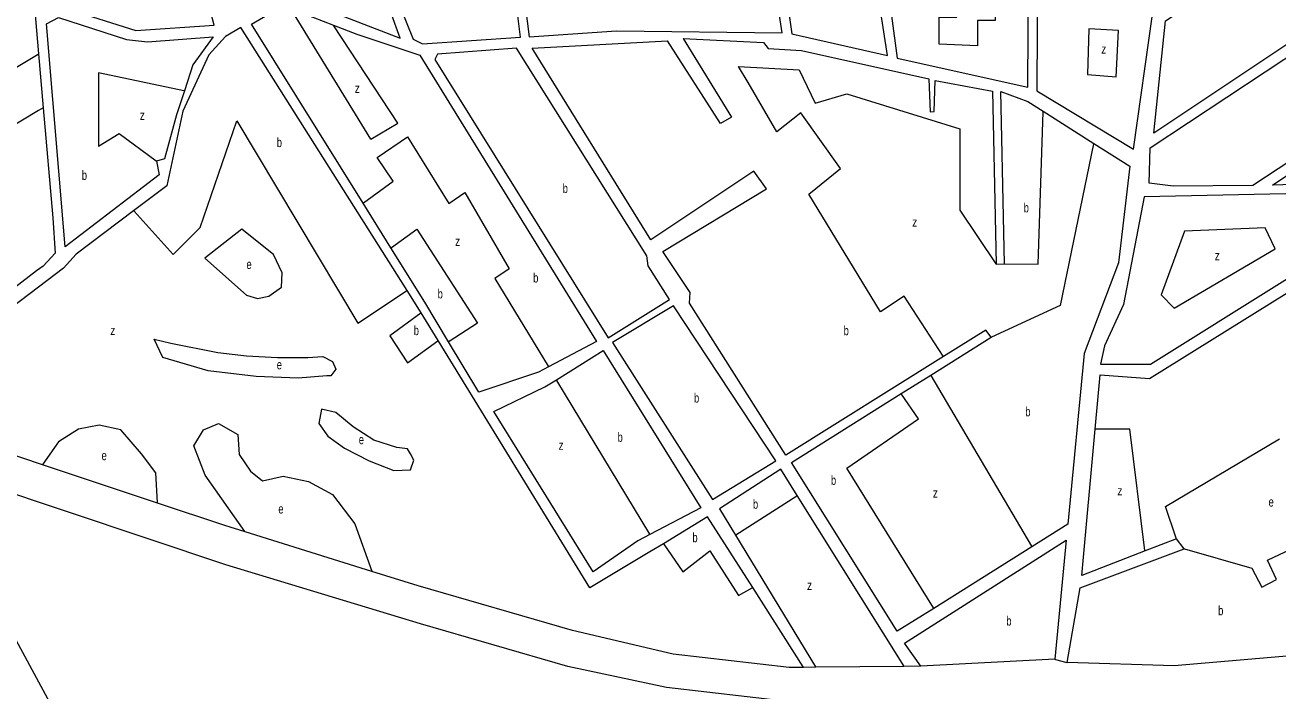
# Model space of a CAD drawing. Extents: x 639657 to 671642, y 222838 to 252123.
# Drawn here: x 644577 to 645919, y 228330 to 229043 of the extents above; entities that cross this region are included whole.
import ezdxf

# ---------------------------------------------------------------- set-up
doc = ezdxf.new("R2010")
doc.units = 0
doc.header["$LTSCALE"] = 4
doc.layers.add('1', color=7, linetype='Continuous', lineweight=13)
doc.layers.add('21', color=7, linetype='Continuous', lineweight=13)
doc.layers.add('7', color=7, linetype='Continuous')

msp = doc.modelspace()

# ---------------------------------------------------------------- linework, layer by layer
at = {"layer": '1'}
msp.add_line((645133.99, 228655.28), (645146.173, 228662.899), dxfattribs=at)
for points in [[(644607.311, 229148.334), (644603.15, 229066.43), (644695.8, 229037.05), (644779.71, 229042.6), (644760.621, 229115.897), (644714.96, 229291.223), (644686.193, 229401.682)], [(645686.37, 229321.788), (645667.46, 229175), (645661.48, 229107.38), (645660.49, 228972.33), (645764.24, 228909.92)], [(645764.24, 228909.92), (645784.42, 229054.1), (645788.39, 229126.63), (645778.54, 229189.68), (645735.159, 229320.305)], [(645651.18, 228976.26), (645652.27, 229157.55), (645670.27, 229305.55), (645610.83, 229286.53), (645508.37, 229269.83), (645506.86, 229256.91), (645466.45, 229257.54), (645429.875, 229267.228)], [(645417.707, 229270.451), (645362.4, 229285.1), (645398.15, 229033.46), (645500.62, 229010.17), (645477.76, 229157.96)], [(645195.496, 229268.245), (645123.78, 229249.84), (645042.8, 229208.1), (644998.96, 229180.15), (644951.63, 229153.81), (644946.15, 229143.88), (644992.79, 229027.6), (645002.78, 229022.65)], [(644453.1, 229122.94), (644575.66, 229212.63), (644585.93, 229195.55), (644596.27, 229151.19), (644588.51, 229049.53), (644591.752, 229012.114), (644596.754, 228954.38), (644606.97, 228836.47)], [(645002.78, 229022.65), (645107.78, 229029.73), (645091.91, 229155.69), (645101.11, 229156.67), (645117.02, 229030.35), (645210.49, 229036.65), (645387.82, 229034.37), (645372.834, 229132.348), (645360.686, 229211.768)], [(645491.436, 229154.274), (645510.98, 229007.54), (645651.18, 228976.26)], [(644939.305, 228852.056), (644819.64, 229043.85), (644847.17, 229060.01), (644863.665, 229057.323)], [(644863.665, 229057.323), (644874.49, 229055.56), (644907.719, 229042.656)], [(644620.26, 228805.47), (644600.16, 229044.06), (644612.98, 229051.06), (644686.03, 229027.29), (644708.39, 229024.72), (644778.77, 229030.14), (644756.96, 229000.07), (644747.885, 228972.332)], [(644907.719, 229042.656), (644932.61, 229032.99), (645000.068, 229010.561)], [(644986.313, 228758.721), (644808.51, 229040.09), (644791.86, 229030.69), (644774.03, 229010.98), (644746.31, 228950.79), (644729.11, 228870.53), (644693.579, 228843.877)], [(645282.115, 229028.587), (645333.832, 228944.269), (645321.895, 228937.444), (645265.261, 229025.975)], [(645282.115, 229028.587), (645368.01, 229024.15), (645372.84, 229017.78), (645408.55, 229015.56), (645545.09, 228985.3), (645546.53, 228950.06), (645550.83, 228950.13), (645551.78, 228983.47), (645613.22, 228971.99), (645617.17, 228786.68), (645625.97, 228787.25)], [(645247.402, 228812.691), (645120.33, 229018.19), (645265.261, 229025.975)], [(645000.068, 229010.561), (645189.23, 228704.01), (645137.822, 228676.952)], [(644747.885, 228972.332), (644739.48, 228946.64), (644726.44, 228899.71), (644718.09, 228897.26)], [(645625.97, 228787.25), (645622.03, 228971.71), (645651, 228960.99), (645667.441, 228950.543), (645721.595, 228916.132)], [(645721.595, 228916.132), (645760.25, 228891.57), (645748, 228788.36), (645711.17, 228690.98), (645693.827, 228508.411)], [(644718.09, 228897.26), (644721.04, 228882.47), (644620.26, 228805.47)], [(645260.191, 228800.416), (645371.349, 228867.494), (645357.707, 228886.262), (645247.402, 228812.691)], [(645722.989, 228609.997), (645728.31, 228668.46), (645781.24, 228664.37), (646089.41, 228856), (646131.94, 228792.17), (646172.35, 228816.9), (646245.85, 228699.58), (646196.98, 228666.76), (646155.23, 228734.91), (646147.34, 228731.13), (646188.91, 228661.03), (646058.47, 228571.62), (646049.55, 228552.55)], [(644693.579, 228843.877), (644631.94, 228797.64), (644618.57, 228782.69), (644463.44, 228665.22), (644438.772, 228642.636), (644433.772, 228638.058)], [(645030.736, 228703.781), (645005.42, 228746.09), (644969.017, 228804.435), (644939.305, 228852.056)], [(644606.97, 228836.47), (644609.59, 228798.71), (644596.64, 228784.63), (644589.39, 228779.62), (644434.07, 228659.83), (644400.702, 228715.39)], [(645391.78, 228582.12), (645288.67, 228744.99), (645289.33, 228756.62), (645260.191, 228800.416)], [(645001.457, 228734.667), (644999.59, 228737.71), (644986.313, 228758.721)], [(645260.884, 228487.514), (645246.36, 228478.63), (645182.13, 228440.21), (645019.708, 228704.922), (645001.457, 228734.667)], [(645611.6, 228708.51), (645605.89, 228716.16), (645560.695, 228687.866), (645391.78, 228582.12)], [(645550.197, 228418.26), (645511.02, 228393.67), (645397.92, 228574.47), (645515.427, 228648.181), (645546.996, 228667.985), (645611.6, 228708.51)], [(645137.822, 228676.952), (645127.14, 228671.33), (645063.15, 228649.61), (645030.736, 228703.781)], [(645146.173, 228662.899), (645196.27, 228694.23), (645300.78, 228525.78), (645246.295, 228497.167)], [(645246.295, 228497.167), (645233.6, 228490.5), (645185.46, 228457.43), (645079.19, 228629.06), (645133.99, 228655.28)], [(644596.06, 228571.97), (644550.39, 228587.2), (644433.772, 228638.058), (644417.714, 228645.061), (644410.317, 228648.287)], [(645536.677, 228319.882), (645393.717, 228318.451), (645264.282, 228333.392), (645158.577, 228356.028), (645000.544, 228401.544), (644792.228, 228465.027), (644537.221, 228550.069), (644403.905, 228610.714), (644391.528, 228616.344)], [(644403.905, 228610.714), (644386.63, 228594.9), (644386.71, 228587.39), (644394.76, 228577.6), (644545.45, 228424.74), (644635.33, 228258.78), (644684.63, 228165.99), (644867.14, 227999.06), (644917.17, 227950.35), (644987.48, 227984.92), (644990.94, 227972.96), (645000.31, 227952.42), (645007.09, 227945.89), (645060.82, 227937.21), (645068.345, 227934.874)], [(645776.537, 228479.742), (645708.74, 228453.47), (645722.989, 228609.997)], [(644812.943, 228500.106), (644791.031, 228506.949), (644719.15, 228530.921), (644596.06, 228571.97)], [(645404.05, 228539.03), (645386.45, 228567.19), (645320.863, 228524.909), (645337.946, 228496.777)], [(645518.408, 228356.062), (645518.095, 228356.562), (645404.05, 228539.03)], [(645356.389, 228440.536), (645308.073, 228516.378), (645260.884, 228487.514)], [(645693.827, 228508.411), (645655.408, 228484.297), (645550.197, 228418.26)], [(645410.891, 228354.985), (645395.627, 228354.832), (645271.117, 228369.205), (645163.366, 228394.357), (644998.15, 228442.268), (644948.641, 228457.729), (644812.943, 228500.106)], [(645337.946, 228496.777), (645423.665, 228355.616), (645423.969, 228355.116)], [(645693.14, 228360.28), (645707.03, 228440.1), (645818.26, 228482.13), (645810.13, 228492.76), (645776.537, 228479.742)], [(645536.313, 228356.241), (645518.962, 228381.04), (645692.205, 228491.337)], [(645692.205, 228491.337), (645680.079, 228363.681), (645536.313, 228356.241)], [(645410.891, 228354.985), (645410.572, 228355.485), (645356.389, 228440.536)], [(645977.663, 228371.586), (645969.9, 228370.78), (645807.72, 228356.54), (645693.14, 228360.28)], [(645680.079, 228363.681), (645680.579, 228363.551), (645692.64, 228360.41), (645693.14, 228360.28)], [(645536.313, 228356.241), (645535.813, 228356.236), (645518.408, 228356.062), (645423.969, 228355.116), (645410.891, 228354.985)]]:
    msp.add_lwpolyline(points, dxfattribs=at)
for points in [[(646062.21, 229111.67), (645786.09, 228927.04), (645798.5, 229047.45), (646013.47, 229188.29)], [(644978.92, 229028.88), (644940.66, 229134.59), (644915.39, 229107.93), (644869.82, 229071.4)], [(646121.27, 229022.09), (645891.89, 228871.11), (645806.59, 228870.17), (645780.97, 228873.41), (645781.84, 228911.49), (646069.26, 229101.46)], [(645201.63, 228707.86), (645267.33, 228748.94), (645244.37, 228785.14), (645242.9, 228795.87), (645103.57, 229018.13), (645018.79, 229011.59), (645016.09, 229005.95)], [(646180.06, 228935.94), (646089.7, 228877.08), (645912.94, 228871.45), (646127.41, 229014.66)], [(645775.62, 228858.92), (645753.48, 228743.71), (645733.16, 228699.29), (645728.98, 228679.65), (645782.27, 228679.66), (646064.48, 228856.03), (646061.97, 228864.81)], [(645313.3, 228534.8), (645381.13, 228576.35), (645271.52, 228742.35), (645206.23, 228702.78)]]:
    msp.add_lwpolyline(points, close=True, dxfattribs=at)
at = {"layer": '21'}
msp.add_line((644947.404, 228920.727), (644863.665, 229057.323), dxfattribs=at)
for points in [[(645545.963, 229202.722), (645614.175, 229204.79), (645614.175, 229180.904), (645638.049, 229180.904), (645638.049, 229150.195), (645603.943, 229150.195), (645602.238, 229124.603), (645619.291, 229122.897), (645615.88, 229047.829), (645597.122, 229047.829), (645597.122, 229020.531), (645556.195, 229022.237), (645556.195, 229051.241), (645574.953, 229051.241), (645578.364, 229165.55), (645545.963, 229165.55)], [(645716.216, 229038.656), (645714.782, 228989.852), (645745.766, 228987.372), (645748.244, 229036.969)], [(644769.944, 228793.267), (644814.391, 228753.53), (644826.328, 228750.118), (644838.265, 228752.677), (644851.907, 228762.06), (644852.76, 228777.415), (644843.381, 228797.035), (644818.654, 228816.655), (644809.275, 228824.333)], [(645807.736, 228739.826), (645915.927, 228803.07), (645905.139, 228825.855), (645818.838, 228822.258), (645793.666, 228753.902)], [(644900.503, 228667.372), (644869.813, 228664.812), (644824.622, 228666.519), (644773.463, 228672.49), (644724.862, 228686.992), (644715.483, 228706.612), (644733.389, 228702.347), (644783.695, 228692.11), (644814.391, 228688.698), (644847.644, 228686.992), (644880.045, 228686.992), (644896.245, 228687.845), (644906.477, 228682.727), (644909.888, 228674.196), (644904.772, 228667.372)], [(644986.626, 228588.891), (644975.542, 228590.597), (644950.815, 228598.275), (644928.646, 228612.776), (644909.888, 228628.131), (644894.54, 228631.543), (644891.982, 228616.189), (644901.361, 228602.54), (644919.267, 228589.744), (644945.699, 228576.095), (644972.131, 228565.859), (644990.037, 228566.712), (644993.447, 228576.948), (644990.037, 228583.773)]]:
    msp.add_lwpolyline(points, close=True, dxfattribs=at)
for points in [[(644947.404, 228920.727), (644976.394, 228937.788), (644908.046, 229042.156), (644907.719, 229042.656)], [(644399.07, 228822.62), (644399.57, 228822.522), (644451.158, 228812.387), (644454.569, 228855.039), (644440.926, 228921.577), (644591.252, 229011.814), (644591.752, 229012.114)], [(644747.885, 228972.332), (644747.385, 228972.436), (644655.795, 228991.527), (644655.795, 228913.047), (644677.963, 228926.695), (644717.59, 228897.627), (644718.09, 228897.26)], [(645560.695, 228687.866), (645560.371, 228688.366), (645518.678, 228752.673), (645493.099, 228735.612), (645416.36, 228861.864), (645450.466, 228889.161), (645407.833, 228948.875), (645382.254, 228928.401), (645351.558, 228981.291), (645341.327, 228998.352), (645406.128, 228994.939), (645423.181, 228959.111), (645457.287, 228969.348), (645578.364, 228931.814), (645578.364, 228844.802), (645616.836, 228787.18), (645617.17, 228786.68)], [(644596.754, 228954.38), (644591.754, 228951.379), (644536.423, 228918.165), (644548.36, 228832.86), (644401.202, 228715.788), (644400.702, 228715.39)], [(645625.97, 228787.25), (645626.47, 228787.244), (645661.924, 228786.795), (645667.424, 228950.043), (645667.441, 228950.543)], [(644693.579, 228843.877), (644694.031, 228843.377), (644735.944, 228797.032), (644764.934, 228826.035), (644804.156, 228940.344), (644933.759, 228723.669), (644985.813, 228758.388), (644986.313, 228758.721)], [(644939.305, 228852.056), (644939.805, 228852.423), (644971.276, 228875.512), (644954.223, 228901.104), (644986.623, 228923.283), (645030.961, 228851.627), (645048.014, 228863.57), (645095.763, 228781.677), (645080.415, 228771.44), (645137.518, 228677.452), (645137.822, 228676.952)], [(645721.595, 228916.132), (645721.492, 228915.632), (645685.798, 228742.436), (645612.1, 228708.739), (645611.6, 228708.51)], [(644969.017, 228804.435), (644969.517, 228804.792), (644996.855, 228824.329), (645061.657, 228723.669), (645031.236, 228704.103), (645030.736, 228703.781)], [(645001.457, 228734.667), (645000.957, 228734.3), (644967.865, 228710.02), (644986.623, 228681.017), (645019.208, 228704.561), (645019.708, 228704.922)], [(645546.996, 228667.985), (645547.291, 228667.485), (645655.113, 228484.797), (645655.408, 228484.297)], [(645146.173, 228662.899), (645146.475, 228662.399), (645245.993, 228497.667), (645246.295, 228497.167)], [(645550.197, 228418.26), (645549.888, 228418.76), (645457.287, 228568.414), (645534.026, 228621.303), (645515.773, 228647.681), (645515.427, 228648.181)], [(644719.15, 228530.921), (644719.12, 228531.42), (644717.188, 228563.299), (644701.84, 228583.773), (644679.672, 228609.364), (644656.65, 228614.482), (644634.481, 228610.217), (644613.165, 228596.568), (644596.408, 228572.47), (644596.06, 228571.97)], [(644812.943, 228500.106), (644812.589, 228500.606), (644770.053, 228560.74), (644758.115, 228592.303), (644768.347, 228609.364), (644784.548, 228616.189), (644805.011, 228604.246), (644806.717, 228582.92), (644818.654, 228565.006), (644831.444, 228554.769), (644853.612, 228559.887), (644880.897, 228553.916), (644906.477, 228540.267), (644930.351, 228508.704), (644948.462, 228458.229), (644948.641, 228457.729)], [(645776.537, 228479.742), (645776.474, 228480.242), (645760.105, 228609.997), (645723.488, 228609.997), (645722.989, 228609.997)], [(645810.13, 228492.76), (645809.961, 228493.26), (645798.461, 228527.251), (645920.442, 228599.647)], [(645337.946, 228496.777), (645338.446, 228497.097), (645403.55, 228538.71), (645404.05, 228539.03)], [(645818.26, 228482.13), (645818.76, 228481.986), (645890.756, 228461.294), (645901.543, 228440.907), (645917.126, 228449.302), (645907.537, 228469.689), (645932.708, 228481.681), (645938.701, 228461.294), (645960.276, 228468.489), (645972.263, 228440.907), (646009.42, 228494.872), (646022.784, 228514.08)], [(645260.884, 228487.514), (645261.23, 228487.014), (645281.641, 228457.518), (645310.631, 228479.697), (645341.327, 228431.926), (645355.889, 228440.25), (645356.389, 228440.536)]]:
    msp.add_lwpolyline(points, dxfattribs=at)

# ---------------------------------------------------------------- texts
at = {"layer": '7'}
for s, width, p in [('z', 0.8, (645729.654, 229012.17)), ('z', 0.8, (644930.35, 228970.204)), ('z', 0.8, (644700.134, 228941.2)), ('b', 0.75, (644846.791, 228912.196)), ('b', 0.75, (644638.038, 228877.082)), ('b', 0.75, (645152.945, 228862.995)), ('b', 0.75, (645646.578, 228842.246)), ('z', 0.8, (645527.207, 228826.891)), ('z', 0.8, (645037.785, 228806.418)), ('e', 0.75, (644814.391, 228781.68)), ('z', 0.8, (645851.201, 228791.078)), ('b', 0.75, (645121.344, 228767.178)), ('b', 0.75, (645019.026, 228750.117)), ('b', 0.75, (644993.447, 228710.877)), ('b', 0.75, (645453.778, 228710.71)), ('z', 0.8, (644668.586, 228710.877)), ('e', 0.75, (644846.791, 228674.196)), ('b', 0.75, (645293.598, 228638.575)), ('b', 0.75, (645648.283, 228623.865)), ('e', 0.75, (644934.614, 228594.009)), ('b', 0.75, (645211.726, 228596.568)), ('z', 0.8, (645148.629, 228588.037)), ('e', 0.75, (644659.208, 228576.948)), ('b', 0.75, (645440.236, 228550.503)), ('z', 0.8, (645746.92, 228539.243)), ('b', 0.75, (645356.676, 228524.911)), ('z', 0.8, (645549.376, 228536.854)), ('e', 0.75, (645908.735, 228527.251)), ('e', 0.75, (644848.497, 228519.794)), ('b', 0.75, (645291.875, 228489.083)), ('z', 0.8, (645414.657, 228437.9)), ('b', 0.75, (645854.797, 228410.927)), ('b', 0.75, (645627.992, 228399.837))]:
    msp.add_text(s, height=10, dxfattribs=dict(at, width=width)).set_placement(p)

doc.saveas('drawing.dxf')
